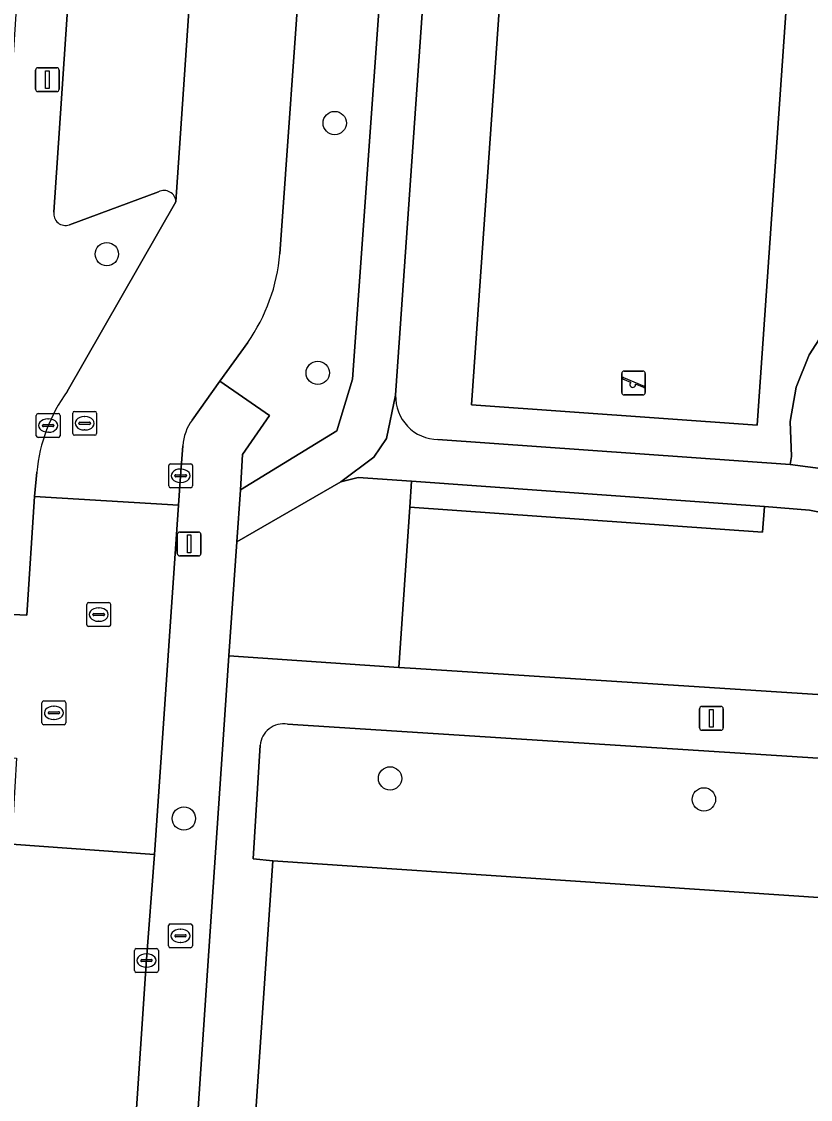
# Model space of a CAD drawing. Extents: x 159960 to 160866, y 382700 to 383354.
# Drawn here: x 160569.3 to 160602.38, y 382786.78 to 382832 of the extents above; entities that cross this region are included whole.
import ezdxf

# ---------------------------------------------------------------- set-up
doc = ezdxf.new("R2010")
doc.units = 0
for name, color, linetype in [('IMGEO_Boom', 7, 'Continuous'), ('IMGEO_Brandkraan', 7, 'Continuous'), ('IMGEO_Groenvoorziening', 7, 'Continuous'), ('IMGEO_Kolk', 7, 'Continuous'), ('IMGEO_Lichtmast', 7, 'Continuous'), ('IMGEO_Pand', 7, 'Continuous'), ('IMGEO_Parkeervlak_open', 7, 'Continuous'), ('IMGEO_Rijbaan_lokaal_open', 7, 'Continuous'), ('IMGEO_Rioolput', 7, 'Continuous'), ('IMGEO_Speelvoorziening', 7, 'Continuous'), ('IMGEO_Voetpad_halfverhard', 7, 'Continuous'), ('IMGEO_Voetpad_open', 7, 'Continuous')]:
    doc.layers.add(name, color=color, linetype=linetype)

msp = doc.modelspace()

# ---------------------------------------------------------------- linework, layer by layer
at = {"layer": 'IMGEO_Boom'}
for centre in [(160582.429, 382827.744), (160572.874, 382822.244), (160581.718, 382817.26), (160584.75, 382800.246), (160597.91, 382799.367), (160576.107, 382798.563)]:
    msp.add_circle(centre, 0.489, dxfattribs=at)
at = {"layer": 'IMGEO_Brandkraan'}
for p, q in [((160575.463, 382793.216), (160575.463, 382794.068)), ((160575.538, 382794.142), (160576.39, 382794.142)), ((160575.951, 382793.922), (160575.976, 382793.922)), ((160576.464, 382794.068), (160576.464, 382793.216)), ((160575.722, 382793.636), (160575.722, 382793.648)), ((160576.16, 382793.599), (160575.762, 382793.599)), ((160575.765, 382793.685), (160576.163, 382793.685)), ((160575.974, 382793.362), (160575.949, 382793.362)), ((160576.206, 382793.648), (160576.206, 382793.636)), ((160576.39, 382793.142), (160575.538, 382793.142))]:
    msp.add_line(p, q, dxfattribs=at)
for points in [[(160575.463, 382793.216), (160575.463, 382794.068)], [(160575.538, 382794.142), (160576.39, 382794.142)], [(160576.464, 382794.068), (160576.464, 382793.216)], [(160576.39, 382793.142), (160575.538, 382793.142)]]:
    msp.add_lwpolyline(points, dxfattribs=at)
for centre, radius, start, end in [((160575.54, 382794.066), 0.0765, 91.552, 178.448), ((160575.54, 382794.066), 0.0765, 91.552, 178.448), ((160576.388, 382794.066), 0.0765, 1.552, 88.448), ((160576.388, 382794.066), 0.0765, 1.552, 88.448), ((160575.762, 382793.645), 0.0403, 85.8775, 175.7526), ((160575.759, 382793.635), 0.0366, 178.938, 274.7102), ((160576.163, 382793.642), 0.043, 264.8664, 352.4533), ((160576.167, 382793.647), 0.0386, 1.7309, 96.639), ((160575.54, 382793.218), 0.0765, 181.552, 268.448), ((160575.54, 382793.218), 0.0765, 181.552, 268.448), ((160576.388, 382793.218), 0.0765, 271.552, 358.448), ((160576.388, 382793.218), 0.0765, 271.552, 358.448)]:
    msp.add_arc(centre, radius, start, end, dxfattribs=at)
for centre, major_axis, ratio, start_param, end_param in [((160575.95, 382793.642), (-0.387, 0.002), 0.722429, 4.712389, 7.853982), ((160575.975, 382793.642), (-0.39, 0.002), 0.717154, 1.570796, 4.712389)]:
    msp.add_ellipse(centre, major_axis=major_axis, ratio=ratio, start_param=start_param, end_param=end_param, dxfattribs=at)
at = {"layer": 'IMGEO_Groenvoorziening'}
for points in [[(160583.19, 382867.146), (160582.21, 382852.92), (160581.061, 382835.448), (160580.128, 382822.251)], [(160615.413, 382822.184), (160616.05, 382832.203), (160613.667, 382834.528), (160614.727, 382851.14), (160611.309, 382851.803), (160610.693, 382849.85), (160610.243, 382848.721), (160609.94, 382847.631), (160609.753, 382846.515), (160609.683, 382845.386), (160609.182, 382837.25), (160608.26, 382826.337), (160607.967, 382824.962), (160607.533, 382824.104), (160607.251, 382823.714), (160603.033, 382819.117), (160602.317, 382818.02), (160601.773, 382816.66), (160601.524, 382815.216), (160601.58, 382813.752), (160601.528, 382813.411), (160603.748, 382813.12), (160607.669, 382812.333), (160609.063, 382812.441)], [(160578.783, 382818.54), (160577.619, 382816.909), (160579.697, 382815.478), (160578.565, 382813.832), (160578.481, 382812.352), (160582.523, 382814.825), (160583.177, 382817.003), (160584.954, 382841.851)], [(160586.691, 382840.778), (160584.984, 382816.325)], [(160586.76, 382814.463), (160601.528, 382813.411), (160601.58, 382813.752), (160601.524, 382815.216), (160601.773, 382816.66), (160602.317, 382818.02), (160603.033, 382819.117), (160607.251, 382823.714), (160607.533, 382824.104), (160607.967, 382824.962), (160608.26, 382826.337), (160609.182, 382837.25)], [(160570.659, 382824.011), (160571.442, 382835.631), (160569.29, 382835.763), (160567.417, 382807.195), (160569.522, 382807.09), (160569.842, 382812.07), (160569.94, 382813.095)], [(160575.045, 382824.852), (160571.307, 382823.478)], [(160571.215, 382816.48), (160575.773, 382824.441)], [(160607.242, 382810.532), (160602.337, 382811.496), (160600.45, 382811.648), (160600.365, 382810.574), (160585.576, 382811.626), (160585.119, 382804.903), (160585.832, 382804.854), (160605.271, 382803.603), (160608.251, 382803.421), (160608.656, 382809.532)], [(160618.191, 382800.108), (160580.448, 382802.521)], [(160579.302, 382801.634), (160579.012, 382796.875), (160579.841, 382796.788), (160604.791, 382795.112), (160604.902, 382796.708), (160618.899, 382795.767), (160619.092, 382799.003)]]:
    msp.add_lwpolyline(points, dxfattribs=at)
for points in [[(160601.81, 382839.015), (160589.841, 382839.867), (160588.17, 382815.926), (160600.14, 382815.073)], [(160600.14, 382815.073), (160588.17, 382815.926), (160589.841, 382839.867), (160601.81, 382839.015)], [(160583.411, 382812.873), (160582.681, 382812.69), (160578.329, 382810.169), (160577.996, 382805.387), (160585.119, 382804.903), (160585.576, 382811.626), (160585.651, 382812.714)], [(160585.576, 382811.626), (160600.365, 382810.574), (160600.45, 382811.648), (160585.651, 382812.714)]]:
    msp.add_lwpolyline(points, close=True, dxfattribs=at)
for centre, radius, start, end in [((160575.28, 382824.419), 0.493, 2.5924, 118.5128), ((160571.14, 382823.935), 0.487, 171.0524, 290.0709), ((160572.597, 382822.881), 7.558, 324.9399, 355.2154), ((160576.703, 382812.48), 6.791, 143.9151, 174.806), ((160586.786, 382816.266), 1.803, 178.1323, 269.1594), ((160580.28, 382801.554), 0.981, 80.1312, 175.3483)]:
    msp.add_arc(centre, radius, start, end, dxfattribs=at)
at = {"layer": 'IMGEO_Kolk'}
for p, q in [((160569.99, 382815.551), (160570.842, 382815.551)), ((160569.915, 382814.625), (160569.915, 382815.477)), ((160570.217, 382815.094), (160570.615, 382815.094)), ((160570.403, 382815.331), (160570.428, 382815.331)), ((160570.916, 382815.477), (160570.916, 382814.625)), ((160570.174, 382815.045), (160570.174, 382815.057)), ((160570.612, 382815.008), (160570.214, 382815.008)), ((160570.426, 382814.771), (160570.401, 382814.771)), ((160570.658, 382815.057), (160570.658, 382815.045)), ((160570.842, 382814.551), (160569.99, 382814.551)), ((160575.471, 382812.518), (160575.471, 382813.37)), ((160575.546, 382813.444), (160576.398, 382813.444)), ((160576.472, 382813.37), (160576.472, 382812.518)), ((160575.73, 382812.938), (160575.73, 382812.95)), ((160576.168, 382812.901), (160575.77, 382812.901)), ((160575.773, 382812.987), (160576.171, 382812.987)), ((160575.959, 382813.224), (160575.984, 382813.224)), ((160576.214, 382812.95), (160576.214, 382812.938)), ((160576.398, 382812.444), (160575.546, 382812.444)), ((160575.982, 382812.664), (160575.957, 382812.664)), ((160574.037, 382792.18), (160574.037, 382793.032)), ((160574.112, 382793.106), (160574.964, 382793.106)), ((160575.038, 382793.032), (160575.038, 382792.18)), ((160574.296, 382792.6), (160574.296, 382792.612)), ((160574.734, 382792.563), (160574.336, 382792.563)), ((160574.339, 382792.649), (160574.737, 382792.649)), ((160574.525, 382792.886), (160574.55, 382792.886)), ((160574.78, 382792.612), (160574.78, 382792.6)), ((160574.964, 382792.106), (160574.112, 382792.106)), ((160574.548, 382792.326), (160574.523, 382792.326))]:
    msp.add_line(p, q, dxfattribs=at)
for points in [[(160569.99, 382815.551), (160570.842, 382815.551)], [(160569.915, 382814.625), (160569.915, 382815.477)], [(160570.916, 382815.477), (160570.916, 382814.625)], [(160570.842, 382814.551), (160569.99, 382814.551)], [(160575.471, 382812.518), (160575.471, 382813.37)], [(160575.546, 382813.444), (160576.398, 382813.444)], [(160576.472, 382813.37), (160576.472, 382812.518)], [(160576.398, 382812.444), (160575.546, 382812.444)], [(160574.037, 382792.18), (160574.037, 382793.032)], [(160574.112, 382793.106), (160574.964, 382793.106)], [(160575.038, 382793.032), (160575.038, 382792.18)], [(160574.964, 382792.106), (160574.112, 382792.106)]]:
    msp.add_lwpolyline(points, dxfattribs=at)
for centre, radius, start, end in [((160569.992, 382815.475), 0.0765, 91.552, 178.448), ((160569.992, 382815.475), 0.0765, 91.552, 178.448), ((160570.84, 382815.475), 0.0765, 1.552, 88.448), ((160570.84, 382815.475), 0.0765, 1.552, 88.448), ((160570.214, 382815.054), 0.0403, 85.8775, 175.7526), ((160570.619, 382815.056), 0.0386, 1.7309, 96.639), ((160569.992, 382814.627), 0.0765, 181.552, 268.448), ((160569.992, 382814.627), 0.0765, 181.552, 268.448), ((160570.211, 382815.044), 0.0366, 178.938, 274.7102), ((160570.615, 382815.051), 0.043, 264.8664, 352.4533), ((160570.84, 382814.627), 0.0765, 271.552, 358.448), ((160570.84, 382814.627), 0.0765, 271.552, 358.448), ((160575.548, 382813.368), 0.0765, 91.552, 178.448), ((160575.548, 382813.368), 0.0765, 91.552, 178.448), ((160576.396, 382813.368), 0.0765, 1.552, 88.448), ((160576.396, 382813.368), 0.0765, 1.552, 88.448), ((160575.77, 382812.947), 0.0403, 85.8775, 175.7526), ((160575.767, 382812.937), 0.0366, 178.938, 274.7102), ((160576.171, 382812.944), 0.043, 264.8664, 352.4533), ((160576.175, 382812.949), 0.0386, 1.7309, 96.639), ((160575.548, 382812.52), 0.0765, 181.552, 268.448), ((160575.548, 382812.52), 0.0765, 181.552, 268.448), ((160576.396, 382812.52), 0.0765, 271.552, 358.448), ((160576.396, 382812.52), 0.0765, 271.552, 358.448), ((160574.114, 382793.03), 0.0765, 91.552, 178.448), ((160574.114, 382793.03), 0.0765, 91.552, 178.448), ((160574.962, 382793.03), 0.0765, 1.552, 88.448), ((160574.962, 382793.03), 0.0765, 1.552, 88.448), ((160574.336, 382792.609), 0.0403, 85.8775, 175.7526), ((160574.333, 382792.599), 0.0366, 178.938, 274.7102), ((160574.737, 382792.606), 0.043, 264.8664, 352.4533), ((160574.741, 382792.611), 0.0386, 1.7309, 96.639), ((160574.114, 382792.182), 0.0765, 181.552, 268.448), ((160574.114, 382792.182), 0.0765, 181.552, 268.448), ((160574.962, 382792.182), 0.0765, 271.552, 358.448), ((160574.962, 382792.182), 0.0765, 271.552, 358.448)]:
    msp.add_arc(centre, radius, start, end, dxfattribs=at)
for centre, major_axis, ratio, start_param, end_param in [((160570.402, 382815.051), (-0.387, 0.002), 0.722429, 4.712389, 7.853982), ((160570.427, 382815.051), (-0.39, 0.002), 0.717154, 1.570796, 4.712389), ((160575.958, 382812.944), (-0.387, 0.002), 0.722429, 4.712389, 7.853982), ((160575.983, 382812.944), (-0.39, 0.002), 0.717154, 1.570796, 4.712389), ((160574.524, 382792.606), (-0.387, 0.002), 0.722429, 4.712389, 7.853982), ((160574.549, 382792.606), (-0.39, 0.002), 0.717154, 1.570796, 4.712389)]:
    msp.add_ellipse(centre, major_axis=major_axis, ratio=ratio, start_param=start_param, end_param=end_param, dxfattribs=at)
at = {"layer": 'IMGEO_Lichtmast'}
for p, q in [((160569.984, 382830.064), (160570.774, 382830.064)), ((160570.774, 382830.064), (160569.984, 382830.064)), ((160569.884, 382829.164), (160569.884, 382829.964)), ((160569.884, 382829.964), (160569.884, 382829.164)), ((160570.874, 382829.964), (160570.874, 382829.164)), ((160570.874, 382829.164), (160570.874, 382829.964)), ((160570.774, 382829.064), (160569.984, 382829.064)), ((160569.984, 382829.064), (160570.774, 382829.064)), ((160575.931, 382810.584), (160576.721, 382810.584)), ((160576.721, 382810.584), (160575.931, 382810.584)), ((160575.831, 382809.684), (160575.831, 382810.484)), ((160575.831, 382810.484), (160575.831, 382809.684)), ((160576.821, 382810.484), (160576.821, 382809.684)), ((160576.821, 382809.684), (160576.821, 382810.484)), ((160576.721, 382809.584), (160575.931, 382809.584)), ((160575.931, 382809.584), (160576.721, 382809.584)), ((160597.73, 382802.369), (160597.73, 382803.169)), ((160597.73, 382803.169), (160597.73, 382802.369)), ((160597.83, 382803.269), (160598.62, 382803.269)), ((160598.62, 382803.269), (160597.83, 382803.269)), ((160598.72, 382803.169), (160598.72, 382802.369)), ((160598.72, 382802.369), (160598.72, 382803.169)), ((160598.62, 382802.269), (160597.83, 382802.269)), ((160597.83, 382802.269), (160598.62, 382802.269))]:
    msp.add_line(p, q, dxfattribs=at)
for points in [[(160570.304, 382829.939), (160570.454, 382829.939), (160570.454, 382829.189), (160570.304, 382829.189), (160570.304, 382829.939)], [(160576.251, 382810.459), (160576.401, 382810.459), (160576.401, 382809.709), (160576.251, 382809.709), (160576.251, 382810.459)], [(160598.15, 382803.144), (160598.3, 382803.144), (160598.3, 382802.394), (160598.15, 382802.394), (160598.15, 382803.144)]]:
    msp.add_lwpolyline(points, dxfattribs=at)
for centre, start, end in [((160569.984, 382829.964), 90, 180), ((160569.984, 382829.964), 90, 180), ((160570.774, 382829.964), 0, 90), ((160570.774, 382829.964), 360, 90), ((160569.984, 382829.164), 180, 270), ((160569.984, 382829.164), 180, 270), ((160570.774, 382829.164), 270, 0), ((160570.774, 382829.164), 270, 0), ((160575.931, 382810.484), 90, 180), ((160575.931, 382810.484), 90, 180), ((160576.721, 382810.484), 0, 90), ((160576.721, 382810.484), 360, 90), ((160575.931, 382809.684), 180, 270), ((160575.931, 382809.684), 180, 270), ((160576.721, 382809.684), 270, 0), ((160576.721, 382809.684), 270, 0), ((160597.83, 382803.169), 90, 180), ((160597.83, 382803.169), 90, 180), ((160598.62, 382803.169), 0, 90), ((160598.62, 382803.169), 360, 90), ((160597.83, 382802.369), 180, 270), ((160597.83, 382802.369), 180, 270), ((160598.62, 382802.369), 270, 0), ((160598.62, 382802.369), 270, 0)]:
    msp.add_arc(centre, 0.1, start, end, dxfattribs=at)
at = {"layer": 'IMGEO_Pand'}
msp.add_lwpolyline([(160617.544, 382791.095), (160617.654, 382792.681), (160617.756, 382794.157), (160617.762, 382794.24), (160604.791, 382795.112), (160579.841, 382796.788), (160578.923, 382783.416), (160616.134, 382780.884), (160616.832, 382780.837), (160616.943, 382782.431), (160617.012, 382783.427), (160617.153, 382785.461), (160617.258, 382786.971), (160617.338, 382788.13), (160617.416, 382789.255)], close=True, dxfattribs=at)
at = {"layer": 'IMGEO_Parkeervlak_open'}
for points in [[(160575.773, 382824.441), (160576.969, 382842.095), (160576.708, 382841.725), (160572.228, 382840.132)], [(160571.664, 382839.275), (160571.442, 382835.631), (160570.659, 382824.011)], [(160571.307, 382823.478), (160575.045, 382824.852)]]:
    msp.add_lwpolyline(points, dxfattribs=at)
for centre, radius, start, end in [((160575.28, 382824.419), 0.493, 2.5924, 118.5128), ((160571.14, 382823.935), 0.487, 171.0524, 290.0709)]:
    msp.add_arc(centre, radius, start, end, dxfattribs=at)
at = {"layer": 'IMGEO_Rijbaan_lokaal_open'}
for points in [[(160580.128, 382822.251), (160581.061, 382835.448), (160582.21, 382852.92), (160583.19, 382867.146)], [(160578.556, 382866.228), (160578.195, 382860.194), (160576.885, 382842.559), (160576.95, 382842.375), (160576.978, 382842.231), (160576.969, 382842.095), (160575.773, 382824.441), (160571.215, 382816.48)], [(160576.459, 382815.284), (160577.619, 382816.909), (160578.783, 382818.54)], [(160569.94, 382813.095), (160569.842, 382812.07), (160575.876, 382811.709), (160575.97, 382812.934), (160576.064, 382814.202)], [(160573.499, 382777.128), (160573.562, 382778.019), (160574.526, 382792.469), (160574.875, 382797.051), (160568.877, 382797.482), (160568.692, 382794.467), (160568.611, 382793.294), (160567.572, 382779.205)]]:
    msp.add_lwpolyline(points, dxfattribs=at)
msp.add_lwpolyline([(160566.99, 382801.252), (160569.089, 382801.101), (160568.877, 382797.482), (160574.875, 382797.051), (160575.876, 382811.709), (160569.842, 382812.07), (160569.522, 382807.09), (160567.417, 382807.195)], close=True, dxfattribs=at)
for centre, radius, start, end in [((160572.597, 382822.881), 7.558, 324.9399, 355.2154), ((160576.703, 382812.48), 6.791, 143.9151, 174.806), ((160578.042, 382814.093), 1.981, 143.0437, 176.8456)]:
    msp.add_arc(centre, radius, start, end, dxfattribs=at)
at = {"layer": 'IMGEO_Rioolput'}
for p, q in [((160571.446, 382814.719), (160571.446, 382815.571)), ((160571.521, 382815.645), (160572.373, 382815.645)), ((160572.447, 382815.571), (160572.447, 382814.719)), ((160571.705, 382815.139), (160571.705, 382815.151)), ((160572.143, 382815.102), (160571.745, 382815.102)), ((160571.748, 382815.188), (160572.146, 382815.188)), ((160571.934, 382815.425), (160571.959, 382815.425)), ((160572.189, 382815.151), (160572.189, 382815.139)), ((160572.373, 382814.645), (160571.521, 382814.645)), ((160571.957, 382814.865), (160571.932, 382814.865)), ((160572.035, 382806.694), (160572.035, 382807.546)), ((160572.11, 382807.62), (160572.962, 382807.62)), ((160572.523, 382807.4), (160572.548, 382807.4)), ((160573.036, 382807.546), (160573.036, 382806.694)), ((160572.294, 382807.114), (160572.294, 382807.126)), ((160572.732, 382807.077), (160572.334, 382807.077)), ((160572.337, 382807.163), (160572.735, 382807.163)), ((160572.778, 382807.126), (160572.778, 382807.114)), ((160572.962, 382806.62), (160572.11, 382806.62)), ((160572.546, 382806.84), (160572.521, 382806.84)), ((160570.156, 382802.572), (160570.156, 382803.424)), ((160570.231, 382803.498), (160571.083, 382803.498)), ((160571.157, 382803.424), (160571.157, 382802.572)), ((160570.415, 382802.992), (160570.415, 382803.004)), ((160570.853, 382802.955), (160570.455, 382802.955)), ((160570.458, 382803.041), (160570.856, 382803.041)), ((160570.644, 382803.278), (160570.669, 382803.278)), ((160570.899, 382803.004), (160570.899, 382802.992)), ((160571.083, 382802.498), (160570.231, 382802.498)), ((160570.667, 382802.718), (160570.642, 382802.718))]:
    msp.add_line(p, q, dxfattribs=at)
for points in [[(160571.446, 382814.719), (160571.446, 382815.571)], [(160571.521, 382815.645), (160572.373, 382815.645)], [(160572.447, 382815.571), (160572.447, 382814.719)], [(160572.373, 382814.645), (160571.521, 382814.645)], [(160572.035, 382806.694), (160572.035, 382807.546)], [(160572.11, 382807.62), (160572.962, 382807.62)], [(160573.036, 382807.546), (160573.036, 382806.694)], [(160572.962, 382806.62), (160572.11, 382806.62)], [(160570.156, 382802.572), (160570.156, 382803.424)], [(160570.231, 382803.498), (160571.083, 382803.498)], [(160571.157, 382803.424), (160571.157, 382802.572)], [(160571.083, 382802.498), (160570.231, 382802.498)]]:
    msp.add_lwpolyline(points, dxfattribs=at)
for centre, radius, start, end in [((160571.523, 382815.569), 0.0765, 91.552, 178.448), ((160571.523, 382815.569), 0.0765, 91.552, 178.448), ((160572.371, 382815.569), 0.0765, 1.552, 88.448), ((160572.371, 382815.569), 0.0765, 1.552, 88.448), ((160571.745, 382815.148), 0.0403, 85.8775, 175.7526), ((160571.742, 382815.138), 0.0366, 178.938, 274.7102), ((160572.146, 382815.145), 0.043, 264.8664, 352.4533), ((160572.15, 382815.15), 0.0386, 1.7309, 96.639), ((160571.523, 382814.721), 0.0765, 181.552, 268.448), ((160571.523, 382814.721), 0.0765, 181.552, 268.448), ((160572.371, 382814.721), 0.0765, 271.552, 358.448), ((160572.371, 382814.721), 0.0765, 271.552, 358.448), ((160572.112, 382807.544), 0.0765, 91.552, 178.448), ((160572.112, 382807.544), 0.0765, 91.552, 178.448), ((160572.96, 382807.544), 0.0765, 1.552, 88.448), ((160572.96, 382807.544), 0.0765, 1.552, 88.448), ((160572.334, 382807.123), 0.0403, 85.8775, 175.7526), ((160572.331, 382807.113), 0.0366, 178.938, 274.7102), ((160572.735, 382807.12), 0.043, 264.8664, 352.4533), ((160572.739, 382807.125), 0.0386, 1.7309, 96.639), ((160572.112, 382806.696), 0.0765, 181.552, 268.448), ((160572.112, 382806.696), 0.0765, 181.552, 268.448), ((160572.96, 382806.696), 0.0765, 271.552, 358.448), ((160572.96, 382806.696), 0.0765, 271.552, 358.448), ((160570.233, 382803.422), 0.0765, 91.552, 178.448), ((160570.233, 382803.422), 0.0765, 91.552, 178.448), ((160571.081, 382803.422), 0.0765, 1.552, 88.448), ((160571.081, 382803.422), 0.0765, 1.552, 88.448), ((160570.455, 382803.001), 0.0403, 85.8775, 175.7526), ((160570.452, 382802.991), 0.0366, 178.938, 274.7102), ((160570.856, 382802.998), 0.043, 264.8664, 352.4533), ((160570.86, 382803.003), 0.0386, 1.7309, 96.639), ((160570.233, 382802.574), 0.0765, 181.552, 268.448), ((160570.233, 382802.574), 0.0765, 181.552, 268.448), ((160571.081, 382802.574), 0.0765, 271.552, 358.448), ((160571.081, 382802.574), 0.0765, 271.552, 358.448)]:
    msp.add_arc(centre, radius, start, end, dxfattribs=at)
for centre, major_axis, ratio, start_param, end_param in [((160571.933, 382815.145), (-0.387, 0.002), 0.722429, 4.712389, 7.853982), ((160571.958, 382815.145), (-0.39, 0.002), 0.717154, 1.570796, 4.712389), ((160572.522, 382807.12), (-0.387, 0.002), 0.722429, 4.712389, 7.853982), ((160572.547, 382807.12), (-0.39, 0.002), 0.717154, 1.570796, 4.712389), ((160570.643, 382802.998), (-0.387, 0.002), 0.722429, 4.712389, 7.853982), ((160570.668, 382802.998), (-0.39, 0.002), 0.717154, 1.570796, 4.712389)]:
    msp.add_ellipse(centre, major_axis=major_axis, ratio=ratio, start_param=start_param, end_param=end_param, dxfattribs=at)
at = {"layer": 'IMGEO_Speelvoorziening'}
for p, q in [((160594.564, 382817.336), (160595.354, 382817.336)), ((160595.354, 382817.336), (160594.564, 382817.336)), ((160594.464, 382816.436), (160594.464, 382817.236)), ((160594.464, 382817.236), (160594.464, 382816.436)), ((160594.847, 382816.864), (160594.508, 382817.001)), ((160594.533, 382817.061), (160595.409, 382816.708)), ((160595.454, 382817.236), (160595.454, 382816.436)), ((160595.454, 382816.436), (160595.454, 382817.236)), ((160595.385, 382816.648), (160595.045, 382816.785)), ((160595.354, 382816.336), (160594.564, 382816.336)), ((160594.564, 382816.336), (160595.354, 382816.336))]:
    msp.add_line(p, q, dxfattribs=at)
for centre, radius, start, end in [((160594.564, 382817.236), 0.1, 90, 180), ((160594.564, 382817.236), 0.1, 90, 180), ((160595.354, 382817.236), 0.1, 0, 90), ((160595.354, 382817.236), 0.1, 360, 90), ((160594.521, 382817.031), 0.0327, 68.078, 248.078), ((160594.564, 382816.436), 0.1, 180, 270), ((160594.564, 382816.436), 0.1, 180, 270), ((160594.926, 382816.774), 0.12, 130.9928, 5.1632), ((160595.354, 382816.436), 0.1, 270, 0), ((160595.354, 382816.436), 0.1, 270, 0), ((160595.397, 382816.678), 0.0327, 248.078, 68.078)]:
    msp.add_arc(centre, radius, start, end, dxfattribs=at)
at = {"layer": 'IMGEO_Voetpad_halfverhard'}
for points in [[(160584.954, 382841.851), (160583.177, 382817.003), (160582.523, 382814.825), (160578.481, 382812.352), (160578.329, 382810.169), (160582.681, 382812.69), (160584.075, 382813.727), (160584.604, 382814.51), (160584.984, 382816.325), (160586.691, 382840.778)], [(160584.984, 382816.325), (160584.604, 382814.51), (160584.075, 382813.727), (160582.681, 382812.69), (160583.411, 382812.873), (160585.651, 382812.714), (160600.45, 382811.648), (160602.337, 382811.496), (160607.242, 382810.532)], [(160601.528, 382813.411), (160586.76, 382814.463)], [(160609.063, 382812.441), (160607.669, 382812.333), (160603.748, 382813.12), (160601.528, 382813.411)]]:
    msp.add_lwpolyline(points, dxfattribs=at)
msp.add_arc((160586.786, 382816.266), 1.803, 178.1323, 269.1594, dxfattribs=at)
at = {"layer": 'IMGEO_Voetpad_open'}
for points in [[(160576.041, 382776.175), (160576.094, 382777.321), (160577.996, 382805.387), (160578.329, 382810.169), (160578.481, 382812.352), (160578.565, 382813.832), (160579.697, 382815.478), (160577.619, 382816.909), (160576.459, 382815.284)], [(160576.064, 382814.202), (160575.97, 382812.934), (160575.876, 382811.709), (160574.875, 382797.051), (160574.526, 382792.469), (160573.562, 382778.019), (160573.499, 382777.128), (160574.538, 382777.075)], [(160610.684, 382803.416), (160608.917, 382803.527), (160608.251, 382803.421), (160605.271, 382803.603), (160585.832, 382804.854), (160585.119, 382804.903), (160577.996, 382805.387), (160576.094, 382777.321), (160576.041, 382776.175), (160578.637, 382775.998), (160578.903, 382780.946), (160578.923, 382783.416), (160579.841, 382796.788), (160579.012, 382796.875), (160579.302, 382801.634)], [(160580.448, 382802.521), (160618.191, 382800.108)]]:
    msp.add_lwpolyline(points, dxfattribs=at)
for centre, radius, start, end in [((160578.042, 382814.093), 1.981, 143.0437, 176.8456), ((160580.28, 382801.554), 0.981, 80.1312, 175.3483)]:
    msp.add_arc(centre, radius, start, end, dxfattribs=at)

doc.saveas('drawing.dxf')
